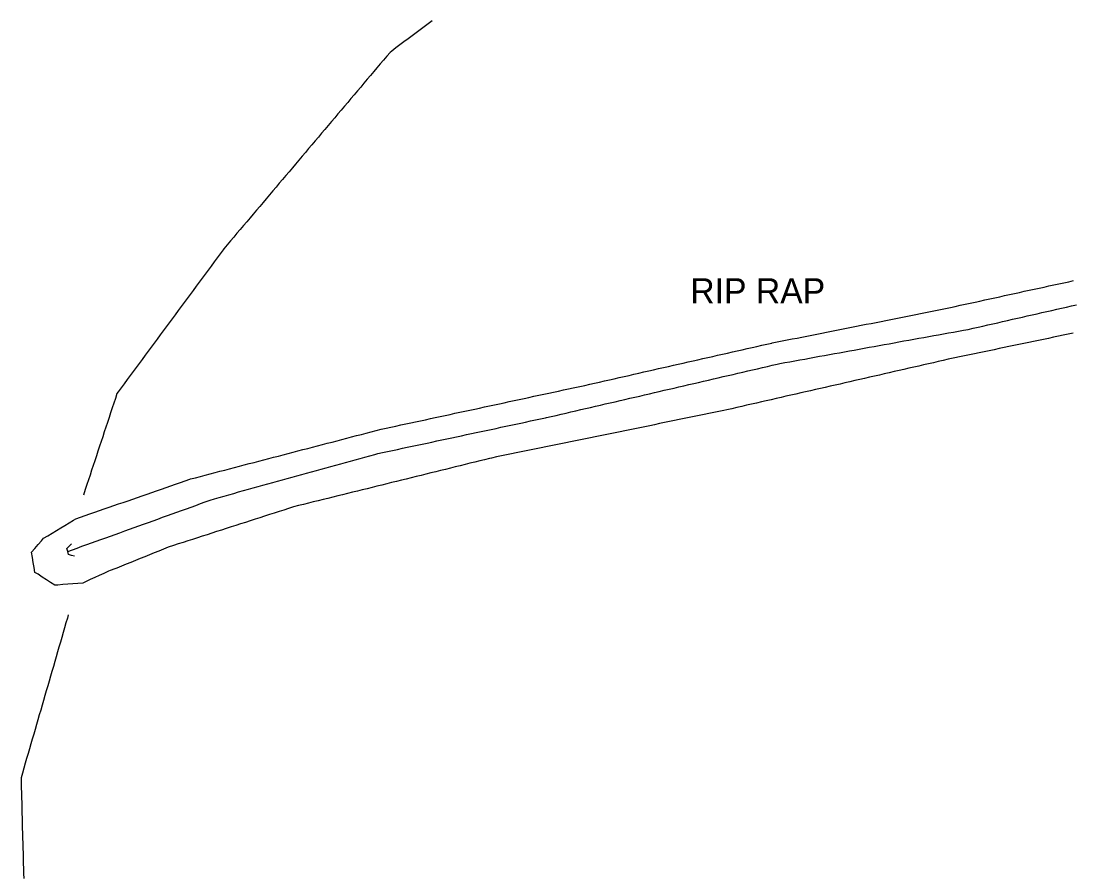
# Model space of a CAD drawing. Extents: x 1901471 to 1963503, y 756461 to 799997.
# Drawn here: x 1929223 to 1929431.4, y 773364.6 to 773534 of the extents above; entities that cross this region are included whole.
import ezdxf

# ---------------------------------------------------------------- set-up
doc = ezdxf.new("R2010")
doc.units = 0
for name, color, linetype in [('Default', 7, 'Continuous'), ('RD_EX_Bridge', 7, 'Continuous'), ('RD_EX_DR_ErosCtrl', 7, 'Continuous'), ('RD_EX_H2O', 7, 'Continuous')]:
    doc.layers.add(name, color=color, linetype=linetype)

# ---------------------------------------------------------------- blocks, each defined once
blk = doc.blocks.new('CB')
at = {"layer": 'Default'}
blk.add_lwpolyline([(0.11, -0.127), (0.055, -0.095), (0, -0.063), (0, 0), (0, 0.063), (0.055, 0.095), (0.11, 0.127)], dxfattribs=at)

msp = doc.modelspace()

# ---------------------------------------------------------------- linework, layer by layer
at = {"layer": 'RD_EX_DR_ErosCtrl'}
msp.add_lwpolyline([(1929431.65, 773472.05), (1929430.67, 773471.85), (1929429.69, 773471.64), (1929428.71, 773471.44), (1929427.73, 773471.24), (1929426.75, 773471.03), (1929425.77, 773470.83), (1929424.79, 773470.63), (1929423.81, 773470.42), (1929422.84, 773470.22), (1929421.86, 773470.02), (1929420.88, 773469.81), (1929419.9, 773469.61), (1929418.92, 773469.41), (1929417.94, 773469.2), (1929416.96, 773469), (1929415.98, 773468.79), (1929415, 773468.59), (1929414.02, 773468.39), (1929413.04, 773468.18), (1929412.07, 773467.98), (1929411.09, 773467.78), (1929410.11, 773467.57), (1929409.13, 773467.37), (1929408.15, 773467.17), (1929407.83, 773467.1), (1929407.83, 773467.1), (1929406.86, 773466.88), (1929405.88, 773466.66), (1929404.91, 773466.43), (1929403.93, 773466.21), (1929402.96, 773465.99), (1929401.99, 773465.77), (1929401.01, 773465.54), (1929400.04, 773465.32), (1929399.06, 773465.1), (1929398.09, 773464.88), (1929397.11, 773464.65), (1929396.14, 773464.43), (1929395.16, 773464.21), (1929394.19, 773463.99), (1929393.21, 773463.76), (1929392.24, 773463.54), (1929391.26, 773463.32), (1929390.29, 773463.1), (1929389.31, 773462.87), (1929388.34, 773462.65), (1929387.36, 773462.43), (1929386.39, 773462.21), (1929385.41, 773461.98), (1929384.44, 773461.76), (1929383.46, 773461.54), (1929382.49, 773461.32), (1929381.51, 773461.09), (1929380.54, 773460.87), (1929379.56, 773460.65), (1929378.59, 773460.43), (1929377.61, 773460.2), (1929376.64, 773459.98), (1929375.66, 773459.76), (1929374.69, 773459.54), (1929373.71, 773459.31), (1929372.74, 773459.09), (1929371.76, 773458.87), (1929370.79, 773458.65), (1929369.81, 773458.42), (1929368.84, 773458.2), (1929367.86, 773457.98), (1929366.89, 773457.76), (1929365.91, 773457.53), (1929364.94, 773457.31), (1929363.96, 773457.09), (1929362.99, 773456.87), (1929362.36, 773456.72), (1929361.38, 773456.52), (1929360.4, 773456.32), (1929359.42, 773456.12), (1929358.44, 773455.92), (1929357.46, 773455.72), (1929356.48, 773455.52), (1929355.5, 773455.32), (1929354.52, 773455.12), (1929353.54, 773454.92), (1929352.56, 773454.72), (1929351.58, 773454.52), (1929350.6, 773454.32), (1929349.62, 773454.12), (1929348.64, 773453.92), (1929347.66, 773453.72), (1929346.68, 773453.52), (1929345.7, 773453.32), (1929345.7, 773453.32), (1929344.72, 773453.12), (1929343.74, 773452.92), (1929342.76, 773452.71), (1929341.78, 773452.51), (1929340.8, 773452.31), (1929339.82, 773452.11), (1929338.84, 773451.91), (1929337.86, 773451.71), (1929336.88, 773451.51), (1929335.9, 773451.31), (1929334.92, 773451.11), (1929333.94, 773450.91), (1929332.96, 773450.71), (1929331.98, 773450.51), (1929331, 773450.31), (1929330.02, 773450.11), (1929329.04, 773449.91), (1929328.07, 773449.71), (1929327.09, 773449.51), (1929326.11, 773449.31), (1929325.13, 773449.11), (1929324.15, 773448.91), (1929323.17, 773448.71), (1929322.19, 773448.51), (1929321.21, 773448.31), (1929320.23, 773448.11), (1929319.25, 773447.91), (1929318.27, 773447.71), (1929317.29, 773447.51), (1929316.31, 773447.31), (1929315.9, 773447.22), (1929314.93, 773446.98), (1929313.96, 773446.74), (1929312.98, 773446.5), (1929312.01, 773446.26), (1929311.04, 773446.02), (1929310.07, 773445.78), (1929309.1, 773445.54), (1929308.13, 773445.3), (1929307.16, 773445.06), (1929306.19, 773444.82), (1929305.22, 773444.58), (1929304.25, 773444.34), (1929303.28, 773444.1), (1929302.31, 773443.86), (1929301.34, 773443.62), (1929300.36, 773443.38), (1929299.39, 773443.14), (1929298.42, 773442.9), (1929297.45, 773442.67), (1929296.48, 773442.43), (1929295.51, 773442.19), (1929294.54, 773441.95), (1929293.57, 773441.71), (1929292.6, 773441.47), (1929291.63, 773441.23), (1929290.66, 773440.99), (1929289.69, 773440.75), (1929288.71, 773440.51), (1929287.74, 773440.27), (1929286.77, 773440.03), (1929285.8, 773439.79), (1929284.83, 773439.55), (1929283.86, 773439.31), (1929283.86, 773439.31), (1929282.89, 773439.07), (1929281.92, 773438.83), (1929280.95, 773438.59), (1929279.98, 773438.35), (1929279.01, 773438.11), (1929278.04, 773437.87), (1929277.01, 773437.61), (1929276.05, 773437.31), (1929275.1, 773437), (1929274.15, 773436.69), (1929273.2, 773436.39), (1929272.25, 773436.08), (1929271.29, 773435.77), (1929270.34, 773435.47), (1929269.39, 773435.16), (1929268.44, 773434.86), (1929267.49, 773434.55), (1929266.53, 773434.24), (1929265.58, 773433.94), (1929264.63, 773433.63), (1929263.68, 773433.32), (1929262.73, 773433.02), (1929261.78, 773432.71), (1929260.82, 773432.4), (1929259.87, 773432.1), (1929258.92, 773431.79), (1929257.97, 773431.49), (1929257.02, 773431.18), (1929256.06, 773430.87), (1929255.11, 773430.57), (1929254.16, 773430.26), (1929253.21, 773429.95), (1929252.18, 773429.62), (1929251.26, 773429.25), (1929250.33, 773428.87), (1929249.41, 773428.49), (1929248.48, 773428.12), (1929247.55, 773427.74), (1929246.63, 773427.36), (1929245.7, 773426.99), (1929244.77, 773426.61), (1929243.85, 773426.23), (1929242.92, 773425.86), (1929242, 773425.48), (1929241.57, 773425.31), (1929240.69, 773425), (1929240.3, 773424.86), (1929240.3, 773424.86), (1929239.4, 773424.44), (1929238.5, 773424.03), (1929237.59, 773423.61), (1929236.69, 773423.19), (1929235.78, 773422.77), (1929235.21, 773422.51), (1929234.22, 773422.43), (1929233.23, 773422.35), (1929232.24, 773422.28), (1929231.25, 773422.2), (1929230.26, 773422.12), (1929229.67, 773422.08), (1929228.84, 773422.62), (1929228.01, 773423.16), (1929227.18, 773423.71), (1929226.35, 773424.25), (1929225.75, 773424.64), (1929225.58, 773425.63), (1929225.4, 773426.61), (1929225.23, 773427.59), (1929225.04, 773428.64), (1929225.7, 773429.39), (1929226.36, 773430.13), (1929227.02, 773430.88), (1929227.47, 773431.39), (1929228.32, 773431.9), (1929229.16, 773432.42), (1929230.01, 773432.93), (1929230.86, 773433.44), (1929231.7, 773433.96), (1929232.55, 773434.47), (1929233.39, 773434.99), (1929233.82, 773435.25), (1929234.77, 773435.57), (1929235.71, 773435.9), (1929236.65, 773436.23), (1929237.6, 773436.56), (1929238.54, 773436.88), (1929239.49, 773437.21), (1929240.43, 773437.54), (1929241.37, 773437.87), (1929242.32, 773438.2), (1929243.26, 773438.52), (1929244.21, 773438.85), (1929245.15, 773439.18), (1929246.09, 773439.51), (1929247.04, 773439.83), (1929247.98, 773440.16), (1929248.93, 773440.49), (1929249.87, 773440.82), (1929250.81, 773441.15), (1929251.76, 773441.47), (1929252.7, 773441.8), (1929253.65, 773442.13), (1929254.59, 773442.46), (1929255.53, 773442.78), (1929256.48, 773443.11), (1929256.62, 773443.16), (1929257.59, 773443.41), (1929258.56, 773443.67), (1929259.52, 773443.92), (1929260.49, 773444.17), (1929261.46, 773444.42), (1929262.43, 773444.68), (1929262.43, 773444.68), (1929263.39, 773444.93), (1929264.36, 773445.18), (1929265.33, 773445.43), (1929266.3, 773445.69), (1929267.26, 773445.94), (1929268.23, 773446.19), (1929269.2, 773446.44), (1929270.17, 773446.69), (1929271.13, 773446.95), (1929272.1, 773447.2), (1929273.07, 773447.45), (1929274.04, 773447.7), (1929275, 773447.96), (1929275.97, 773448.21), (1929276.94, 773448.46), (1929277.91, 773448.71), (1929278.88, 773448.97), (1929279.84, 773449.22), (1929280.81, 773449.47), (1929281.78, 773449.72), (1929282.75, 773449.98), (1929283.71, 773450.23), (1929284.68, 773450.48), (1929285.65, 773450.73), (1929286.62, 773450.99), (1929287.58, 773451.24), (1929288.55, 773451.49), (1929289.52, 773451.74), (1929290.49, 773452), (1929291.45, 773452.25), (1929292.42, 773452.5), (1929293.39, 773452.75), (1929294.39, 773453.01), (1929295.37, 773453.22), (1929296.35, 773453.44), (1929297.32, 773453.65), (1929298.3, 773453.86), (1929299.28, 773454.07), (1929300.26, 773454.28), (1929301.23, 773454.49), (1929302.21, 773454.7), (1929303.19, 773454.91), (1929304.17, 773455.12), (1929305.14, 773455.33), (1929306.12, 773455.54), (1929307.1, 773455.75), (1929308.08, 773455.96), (1929309.05, 773456.17), (1929310.03, 773456.38), (1929311.01, 773456.59), (1929311.99, 773456.8), (1929312.96, 773457.01), (1929313.94, 773457.22), (1929314.92, 773457.43), (1929315.9, 773457.64), (1929316.88, 773457.85), (1929317.85, 773458.07), (1929318.83, 773458.28), (1929319.81, 773458.49), (1929320.79, 773458.7), (1929321.76, 773458.91), (1929322.74, 773459.12), (1929323.72, 773459.33), (1929324.7, 773459.54), (1929324.7, 773459.54), (1929325.67, 773459.75), (1929326.65, 773459.96), (1929327.63, 773460.17), (1929328.61, 773460.38), (1929329.58, 773460.59), (1929330.56, 773460.8), (1929331.54, 773461.01), (1929332.52, 773461.22), (1929333.49, 773461.43), (1929334.47, 773461.64), (1929334.8, 773461.71), (1929335.78, 773461.94), (1929336.75, 773462.16), (1929337.73, 773462.38), (1929338.7, 773462.6), (1929339.68, 773462.82), (1929340.65, 773463.04), (1929341.63, 773463.26), (1929342.6, 773463.48), (1929343.58, 773463.7), (1929344.55, 773463.92), (1929345.53, 773464.14), (1929346.5, 773464.37), (1929347.48, 773464.59), (1929348.45, 773464.81), (1929349.43, 773465.03), (1929350.41, 773465.25), (1929351.38, 773465.47), (1929352.36, 773465.69), (1929353.33, 773465.91), (1929354.31, 773466.13), (1929355.28, 773466.35), (1929356.26, 773466.57), (1929357.23, 773466.8), (1929358.21, 773467.02), (1929359.18, 773467.24), (1929360.16, 773467.46), (1929361.13, 773467.68), (1929362.11, 773467.9), (1929363.08, 773468.12), (1929364.06, 773468.34), (1929365.03, 773468.56), (1929366.01, 773468.78), (1929366.99, 773469.01), (1929367.96, 773469.23), (1929368.94, 773469.45), (1929369.91, 773469.67), (1929370.89, 773469.89), (1929371.86, 773470.11), (1929371.97, 773470.13), (1929372.95, 773470.33), (1929373.93, 773470.52), (1929374.91, 773470.72), (1929375.89, 773470.91), (1929376.88, 773471.1), (1929377.86, 773471.3), (1929378.84, 773471.49), (1929379.82, 773471.68), (1929380.8, 773471.88), (1929381.78, 773472.07), (1929382.76, 773472.27), (1929383.74, 773472.46), (1929384.72, 773472.65), (1929385.7, 773472.85), (1929385.7, 773472.85), (1929386.69, 773473.04), (1929387.67, 773473.23), (1929388.65, 773473.43), (1929389.63, 773473.62), (1929390.61, 773473.82), (1929391.59, 773474.01), (1929392.57, 773474.2), (1929393.55, 773474.4), (1929394.53, 773474.59), (1929395.52, 773474.78), (1929396.5, 773474.98), (1929397.48, 773475.17), (1929398.46, 773475.36), (1929399.44, 773475.56), (1929400.42, 773475.75), (1929401.4, 773475.95), (1929402.38, 773476.14), (1929403.36, 773476.33), (1929404.38, 773476.53), (1929405.35, 773476.75), (1929406.33, 773476.96), (1929407.31, 773477.17), (1929408.28, 773477.38), (1929409.26, 773477.59), (1929410.24, 773477.81), (1929411.22, 773478.02), (1929412.19, 773478.23), (1929413.17, 773478.44), (1929414.15, 773478.66), (1929415.12, 773478.87), (1929416.1, 773479.08), (1929417.08, 773479.29), (1929418.06, 773479.51), (1929419.03, 773479.72), (1929420.01, 773479.93), (1929420.99, 773480.14), (1929421.96, 773480.36), (1929422.94, 773480.57), (1929423.92, 773480.78), (1929424.9, 773480.99), (1929425.87, 773481.2), (1929426.85, 773481.42), (1929427.83, 773481.63), (1929428.8, 773481.84), (1929429.78, 773482.05), (1929430.76, 773482.27), (1929431.74, 773482.48)], dxfattribs=at)
at = {"layer": 'RD_EX_H2O'}
for points in [[(1929304.52, 773534.02), (1929303.72, 773533.42), (1929302.92, 773532.82), (1929302.12, 773532.22), (1929301.32, 773531.62), (1929300.53, 773531.02), (1929299.73, 773530.42), (1929298.93, 773529.82), (1929298.13, 773529.22), (1929297.33, 773528.61), (1929296.53, 773528.01), (1929296.17, 773527.74), (1929295.52, 773526.98), (1929294.88, 773526.22), (1929294.23, 773525.45), (1929293.58, 773524.69), (1929292.94, 773523.93), (1929292.29, 773523.16), (1929291.65, 773522.4), (1929291, 773521.64), (1929290.35, 773520.87), (1929289.71, 773520.11), (1929289.06, 773519.35), (1929288.42, 773518.58), (1929287.77, 773517.82), (1929287.13, 773517.06), (1929286.48, 773516.29), (1929285.83, 773515.53), (1929285.19, 773514.77), (1929284.54, 773514), (1929283.9, 773513.24), (1929283.25, 773512.47), (1929282.6, 773511.71), (1929281.96, 773510.95), (1929281.31, 773510.18), (1929280.67, 773509.42), (1929280.02, 773508.66), (1929279.38, 773507.89), (1929278.73, 773507.13), (1929278.08, 773506.37), (1929277.44, 773505.6), (1929276.79, 773504.84), (1929276.15, 773504.08), (1929275.5, 773503.31), (1929274.85, 773502.55), (1929274.85, 773502.55), (1929274.21, 773501.79), (1929273.56, 773501.02), (1929272.92, 773500.26), (1929272.27, 773499.5), (1929271.62, 773498.73), (1929270.98, 773497.97), (1929270.33, 773497.21), (1929269.69, 773496.44), (1929269.04, 773495.68), (1929268.4, 773494.92), (1929267.75, 773494.15), (1929267.1, 773493.39), (1929266.46, 773492.63), (1929265.81, 773491.86), (1929265.17, 773491.1), (1929264.52, 773490.34), (1929263.87, 773489.57), (1929263.23, 773488.81), (1929263.05, 773488.59), (1929262.45, 773487.79), (1929261.86, 773486.99), (1929261.27, 773486.18), (1929260.67, 773485.38), (1929260.08, 773484.57), (1929259.48, 773483.77), (1929258.89, 773482.96), (1929258.3, 773482.16), (1929257.7, 773481.35), (1929257.11, 773480.55), (1929256.51, 773479.74), (1929255.92, 773478.94), (1929255.33, 773478.14), (1929254.73, 773477.33), (1929254.14, 773476.53), (1929253.54, 773475.72), (1929252.95, 773474.92), (1929252.36, 773474.11), (1929252.36, 773474.11), (1929251.76, 773473.31), (1929251.17, 773472.5), (1929250.58, 773471.7), (1929249.98, 773470.89), (1929249.39, 773470.09), (1929248.79, 773469.29), (1929248.2, 773468.48), (1929247.61, 773467.68), (1929247.01, 773466.87), (1929246.42, 773466.07), (1929245.82, 773465.26), (1929245.23, 773464.46), (1929244.64, 773463.65), (1929244.04, 773462.85), (1929243.45, 773462.04), (1929242.86, 773461.24), (1929242.26, 773460.44), (1929242, 773460.08), (1929241.69, 773459.13), (1929241.37, 773458.18), (1929241.06, 773457.23), (1929240.75, 773456.28), (1929240.43, 773455.33), (1929240.12, 773454.38), (1929239.81, 773453.43), (1929239.49, 773452.48), (1929239.18, 773451.53), (1929238.87, 773450.58), (1929238.55, 773449.63), (1929238.24, 773448.68), (1929237.93, 773447.73), (1929237.61, 773446.78), (1929237.3, 773445.83), (1929236.99, 773444.88), (1929236.67, 773443.94), (1929236.36, 773442.99), (1929236.05, 773442.04), (1929235.73, 773441.09), (1929235.36, 773439.95)], [(1929232.25, 773428.78), (1929233.19, 773429.12), (1929234.13, 773429.46), (1929235.07, 773429.8), (1929236.01, 773430.13), (1929236.95, 773430.47), (1929237.9, 773430.81), (1929238.84, 773431.15), (1929239.78, 773431.49), (1929240.72, 773431.83), (1929241.66, 773432.17), (1929242.6, 773432.5), (1929243.54, 773432.84), (1929244.48, 773433.18), (1929245.42, 773433.52), (1929246.36, 773433.86), (1929247.3, 773434.2), (1929248.24, 773434.53), (1929249.18, 773434.87), (1929250.13, 773435.21), (1929251.07, 773435.55), (1929252.01, 773435.89), (1929252.95, 773436.23), (1929253.89, 773436.57), (1929254.83, 773436.9), (1929255.77, 773437.24), (1929256.71, 773437.58), (1929257.65, 773437.92), (1929258.59, 773438.26), (1929259.53, 773438.6), (1929260.47, 773438.93), (1929261.32, 773439.24), (1929262.28, 773439.51), (1929263.25, 773439.77), (1929264.21, 773440.04), (1929265.18, 773440.3), (1929266.14, 773440.57), (1929267.1, 773440.84), (1929268.07, 773441.1), (1929269.03, 773441.37), (1929269.99, 773441.63), (1929270.96, 773441.9), (1929271.92, 773442.17), (1929272.89, 773442.43), (1929273.85, 773442.7), (1929274.81, 773442.96), (1929275.78, 773443.23), (1929276.74, 773443.5), (1929277.71, 773443.76), (1929278.67, 773444.03), (1929279.63, 773444.3), (1929280.6, 773444.56), (1929281.56, 773444.83), (1929282.53, 773445.09), (1929283.49, 773445.36), (1929284.45, 773445.63), (1929285.42, 773445.89), (1929286.38, 773446.16), (1929287.35, 773446.42), (1929288.31, 773446.69), (1929289.27, 773446.96), (1929290.24, 773447.22), (1929291.2, 773447.49), (1929292.17, 773447.75), (1929293.13, 773448.02), (1929293.13, 773448.02), (1929293.72, 773448.18), (1929294.7, 773448.39), (1929295.67, 773448.6), (1929296.65, 773448.81), (1929297.63, 773449.02), (1929298.61, 773449.23), (1929299.59, 773449.43), (1929300.56, 773449.64), (1929301.54, 773449.85), (1929302.52, 773450.06), (1929303.5, 773450.27), (1929304.48, 773450.48), (1929305.45, 773450.69), (1929306.43, 773450.89), (1929307.41, 773451.1), (1929308.39, 773451.31), (1929309.37, 773451.52), (1929310.34, 773451.73), (1929311.32, 773451.94), (1929312.3, 773452.15), (1929313.28, 773452.35), (1929314.26, 773452.56), (1929315.23, 773452.77), (1929316.21, 773452.98), (1929317.19, 773453.19), (1929318.17, 773453.4), (1929319.15, 773453.61), (1929320.12, 773453.81), (1929321.1, 773454.02), (1929322.08, 773454.23), (1929323.06, 773454.44), (1929324.04, 773454.65), (1929325.01, 773454.86), (1929325.99, 773455.07), (1929326.97, 773455.27), (1929327.17, 773455.32), (1929328.14, 773455.54), (1929329.12, 773455.77), (1929330.09, 773455.99), (1929331.07, 773456.22), (1929332.04, 773456.44), (1929333.01, 773456.67), (1929333.99, 773456.9), (1929334.96, 773457.12), (1929335.94, 773457.35), (1929336.91, 773457.57), (1929337.88, 773457.8), (1929338.86, 773458.02), (1929339.83, 773458.25), (1929340.81, 773458.47), (1929341.78, 773458.7), (1929342.76, 773458.93), (1929343.73, 773459.15), (1929344.7, 773459.38), (1929345.68, 773459.6), (1929346.65, 773459.83), (1929347.63, 773460.05), (1929348.6, 773460.28), (1929349.57, 773460.5), (1929350.55, 773460.73), (1929351.52, 773460.96), (1929352.5, 773461.18), (1929353.47, 773461.41), (1929354.45, 773461.63), (1929354.45, 773461.63), (1929355.42, 773461.86), (1929356.39, 773462.08), (1929357.37, 773462.31), (1929358.34, 773462.54), (1929359.32, 773462.76), (1929360.29, 773462.99), (1929361.26, 773463.21), (1929362.24, 773463.44), (1929363.21, 773463.66), (1929364.19, 773463.89), (1929365.16, 773464.11), (1929366.14, 773464.34), (1929367.11, 773464.57), (1929368.08, 773464.79), (1929369.06, 773465.02), (1929370.03, 773465.24), (1929371.01, 773465.47), (1929371.98, 773465.69), (1929372.95, 773465.92), (1929373.49, 773466.04), (1929374.47, 773466.22), (1929375.45, 773466.4), (1929376.44, 773466.58), (1929377.42, 773466.76), (1929378.41, 773466.94), (1929379.39, 773467.11), (1929380.37, 773467.29), (1929381.36, 773467.47), (1929382.34, 773467.65), (1929383.33, 773467.83), (1929384.31, 773468.01), (1929385.29, 773468.19), (1929386.28, 773468.36), (1929387.26, 773468.54), (1929388.25, 773468.72), (1929389.23, 773468.9), (1929390.21, 773469.08), (1929391.2, 773469.26), (1929392.18, 773469.44), (1929393.16, 773469.62), (1929394.15, 773469.79), (1929395.13, 773469.97), (1929396.12, 773470.15), (1929397.1, 773470.33), (1929398.08, 773470.51), (1929399.07, 773470.69), (1929400.05, 773470.87), (1929401.04, 773471.04), (1929402.02, 773471.22), (1929403, 773471.4), (1929403.99, 773471.58), (1929404.97, 773471.76), (1929405.96, 773471.94), (1929406.94, 773472.12), (1929407.92, 773472.29), (1929408.91, 773472.47), (1929409.89, 773472.65), (1929410.84, 773472.82), (1929411.81, 773473.04), (1929412.79, 773473.26), (1929413.76, 773473.48), (1929414.74, 773473.7), (1929415.71, 773473.92), (1929416.69, 773474.14), (1929416.69, 773474.14), (1929417.66, 773474.36), (1929418.64, 773474.58), (1929419.62, 773474.81), (1929420.59, 773475.03), (1929421.57, 773475.25), (1929422.54, 773475.47), (1929423.52, 773475.69), (1929424.49, 773475.91), (1929425.47, 773476.13), (1929426.44, 773476.35), (1929427.42, 773476.57), (1929428.39, 773476.79), (1929429.37, 773477.01), (1929430.34, 773477.23), (1929431.32, 773477.45), (1929432.3, 773477.67)], [(1929232.36, 773416.21), (1929232.18, 773415.57), (1929231.9, 773414.61), (1929231.62, 773413.65), (1929231.34, 773412.69), (1929231.06, 773411.73), (1929230.78, 773410.77), (1929230.5, 773409.81), (1929230.23, 773408.85), (1929229.95, 773407.89), (1929229.67, 773406.93), (1929229.39, 773405.97), (1929229.11, 773405.01), (1929228.83, 773404.05), (1929228.55, 773403.09), (1929228.27, 773402.13), (1929228, 773401.17), (1929227.72, 773400.21), (1929227.44, 773399.25), (1929227.16, 773398.29), (1929226.88, 773397.33), (1929226.6, 773396.37), (1929226.32, 773395.41), (1929226.04, 773394.45), (1929225.77, 773393.49), (1929225.49, 773392.53), (1929225.21, 773391.57), (1929224.93, 773390.61), (1929224.65, 773389.65), (1929224.37, 773388.69), (1929224.09, 773387.73), (1929223.81, 773386.77), (1929223.54, 773385.81), (1929223.26, 773384.85), (1929222.98, 773383.89), (1929223, 773382.92), (1929223.03, 773381.92), (1929223.06, 773380.92), (1929223.08, 773379.92), (1929223.11, 773378.92), (1929223.14, 773377.92), (1929223.16, 773376.92), (1929223.19, 773375.92), (1929223.22, 773374.92), (1929223.24, 773373.92), (1929223.27, 773372.92), (1929223.3, 773371.92), (1929223.32, 773370.93), (1929223.32, 773370.93), (1929223.35, 773369.93), (1929223.38, 773368.93), (1929223.41, 773367.93), (1929223.43, 773366.93), (1929223.46, 773365.93), (1929223.49, 773364.93), (1929223.51, 773363.93)]]:
    msp.add_lwpolyline(points, dxfattribs=at)

# ---------------------------------------------------------------- block references
at = {"layer": 'RD_EX_Bridge', "xscale": 9.84251968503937, "yscale": 9.84251968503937, "rotation": 14.478228}
msp.add_blockref('CB', (1929232.25, 773428.78), dxfattribs=at)

# ---------------------------------------------------------------- texts
at = {"layer": 'RD_EX_DR_ErosCtrl'}
msp.add_text('RIP RAP', height=5, dxfattribs=at).set_placement((1929355.72, 773477.95))

doc.saveas('drawing.dxf')
